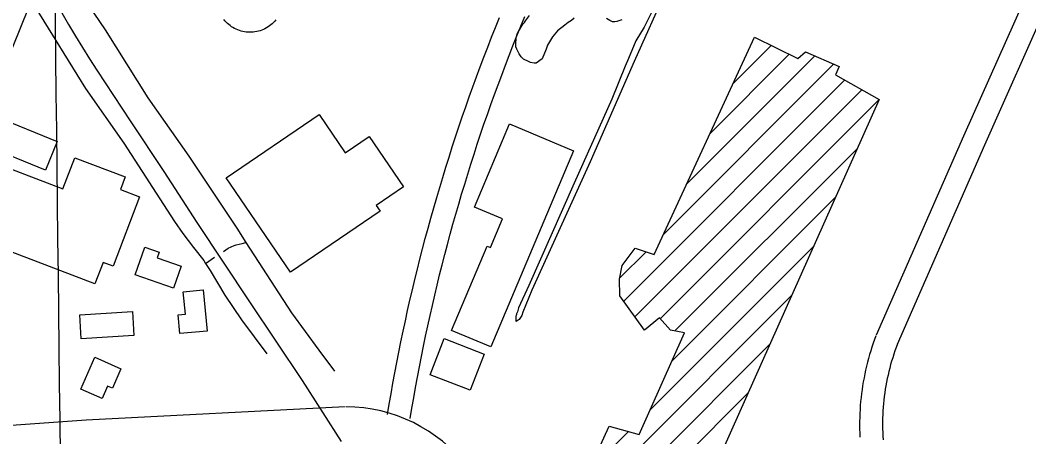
# Model space of a CAD drawing. Extents: x 3677843 to 3715951, y 511991 to 537744.
# Drawn here: x 3702998 to 3704317, y 532112 to 532656 of the extents above; entities that cross this region are included whole.
import ezdxf

# ---------------------------------------------------------------- set-up
doc = ezdxf.new("R2010")
doc.units = 0
for name, color, linetype in [('V-BLDG-OTLN', 7, 'Continuous'), ('V-GRID-MAJR', 7, 'Continuous'), ('V-RAIL-TRAK', 7, 'Continuous'), ('V-ROAD-CNTR', 7, 'Continuous'), ('V-SITE-VEGE', 7, 'Continuous'), ('V-TOPO-SHOR', 7, 'Continuous')]:
    doc.layers.add(name, color=color, linetype=linetype)

msp = doc.modelspace()

# ---------------------------------------------------------------- linework, layer by layer
at = {"layer": 'V-BLDG-OTLN'}
for p, q in [((3703930.614099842, 532573.51282673), (3703980.224000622, 532623.1227275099)), ((3703869.798221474, 532441.986089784), (3704037.3468863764, 532609.5347546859)), ((3703900.206160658, 532507.748958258), (3704003.9649531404, 532611.5087507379)), ((3703839.389282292, 532376.22322131), (3704061.8898372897, 532598.7227763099)), ((3703787.5213860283, 532288.9993957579), (3704076.515808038, 532577.99281777)), ((3703802.3133564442, 532268.436436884), (3704099.133762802, 532565.256843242)), ((3703835.1792907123, 532265.946441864), (3704121.7527175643, 532552.519868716)), ((3703854.5232520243, 532249.935473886), (3704093.191774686, 532488.603996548)), ((3703850.6372597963, 532210.6935523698), (3704064.6308318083, 532424.687124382)), ((3703782.504396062, 532319.3373350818), (3703816.7423275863, 532353.5752666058)), ((3703822.1443167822, 532146.8456800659), (3704036.0698889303, 532360.771252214)), ((3703711.7225376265, 532001.067971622), (3704007.5089460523, 532296.8543800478)), ((3703731.027499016, 531985.018003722), (3703978.947003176, 532232.93850788)), ((3703745.6274698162, 531964.2630452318), (3703950.386060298, 532169.0216357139)), ((3703741.286478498, 532065.9878417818), (3703793.7283736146, 532118.4297368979))]:
    msp.add_line(p, q, dxfattribs=at)
for points in [[(3704121.7527175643, 532552.519868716), (3703824.7843115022, 531887.93919788), (3703768.3024244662, 531909.340155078), (3703738.39048429, 531981.79401017), (3703708.8375433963, 531994.7339842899), (3703768.381424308, 532125.4847227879), (3703807.7253456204, 532114.5347446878), (3703866.971227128, 532247.2964791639), (3703848.723263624, 532251.1644714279), (3703834.237292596, 532266.9734398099), (3703814.934331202, 532250.892471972), (3703782.628395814, 532295.8003821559), (3703782.1303968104, 532317.4793387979), (3703785.7533895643, 532335.4693028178), (3703802.6303558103, 532358.30325715), (3703827.2843065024, 532350.0422736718), (3703958.4730441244, 532633.763706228), (3704015.0999308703, 532606.0607616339), (3704025.237910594, 532614.8687440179), (3704069.3158224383, 532595.451782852), (3704064.5178320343, 532584.7488042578)], [(3702967.161026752, 532529.7809141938), (3703046.589867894, 532497.5579786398), (3703031.413898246, 532460.1500534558), (3702951.9850571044, 532492.373989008)], [(3703351.902257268, 532326.7643202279), (3703267.8614253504, 532449.9290738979), (3703389.1501827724, 532532.689908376), (3703423.3231144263, 532482.6090085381), (3703454.72605162, 532504.036965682), (3703499.6169618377, 532438.2490972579), (3703463.91103325, 532413.884145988), (3703468.890023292, 532406.5871605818)], [(3703721.7805175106, 532485.3250031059), (3703613.6677337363, 532229.119515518), (3703562.3468363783, 532250.7754722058), (3703608.813743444, 532360.8932519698), (3703613.147734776, 532359.0642556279), (3703628.9217032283, 532396.4411808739), (3703592.32577642, 532411.885149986), (3703638.202684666, 532520.595932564)], [(3702947.7060656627, 532476.3710210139), (3703054.0638529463, 532435.6861023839), (3703069.640821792, 532476.4060209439), (3703135.594689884, 532451.176071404), (3703129.417702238, 532435.0271037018), (3703154.552651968, 532425.4131229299), (3703119.8357214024, 532334.6493044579), (3703106.804747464, 532339.6332944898), (3703096.004769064, 532311.3963509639), (3702923.500114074, 532377.3752190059), (3702943.348074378, 532429.269115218), (3702931.4330982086, 532433.826106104)], [(3703198.787563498, 532305.844362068), (3703148.7066636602, 532323.1053275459), (3703161.2166386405, 532359.4012549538), (3703179.912601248, 532352.9572678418), (3703177.280606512, 532345.319283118), (3703208.663543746, 532334.505304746)], [(3703237.677485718, 532303.711366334), (3703242.697475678, 532249.8534740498), (3703207.064546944, 532246.5324806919), (3703204.79155149, 532270.9184319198), (3703214.403532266, 532271.8144301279), (3703211.655537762, 532301.285371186)], [(3703146.995667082, 532243.8724860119), (3703078.2428045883, 532239.51849472), (3703076.239808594, 532271.1454314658), (3703144.9926710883, 532275.4994227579)], [(3703605.0537509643, 532219.8415340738), (3703586.72078763, 532172.5096287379), (3703534.6388917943, 532192.682588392), (3703552.971855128, 532240.0144937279)], [(3703077.4798061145, 532173.9266259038), (3703095.939769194, 532215.7135423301), (3703130.0907008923, 532200.6265725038), (3703118.84672338, 532175.175623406), (3703112.55173597, 532177.9566178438), (3703105.3347504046, 532161.6206505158)]]:
    msp.add_lwpolyline(points, close=True, dxfattribs=at)
at = {"layer": 'V-GRID-MAJR'}
msp.add_spline([(3703218.92, 517647.956), (3703148.433, 523705.434), (3703077.91, 529765.996), (3703007.387, 535826.572), (3703007.3510000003, 535829.642)], degree=3, dxfattribs=at)
at = {"layer": 'V-RAIL-TRAK'}
msp.add_lwpolyline([(3702997.63, 532771.78), (3703004.884, 532756.97), (3703012.3310000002, 532742.26), (3703019.97, 532727.649), (3703027.892, 532711.996), (3703036.0160000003, 532696.448), (3703044.341, 532681.004), (3703052.867, 532665.669), (3703061.591, 532650.448), (3703070.511, 532635.338), (3703079.626, 532620.346), (3703088.934, 532605.476), (3703098.435, 532590.724), (3703142.348, 532524.512), (3703186.042, 532458.155), (3703229.519, 532391.656), (3703263.698, 532339.854), (3703298.019, 532288.148), (3703332.478, 532236.537), (3703367.079, 532185.0210000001), (3703393.937, 532142.829), (3703418.187, 532105.579)], dxfattribs=at)
at = {"layer": 'V-ROAD-CNTR'}
for points in [[(3705329.9683011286, 534936.4131009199), (3705296.050368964, 534860.8712520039), (3704917.9541251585, 534018.186937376), (3704527.899905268, 533167.595638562), (3704231.8474973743, 532504.684964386), (3704117.7567255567, 532244.25848524)], [(3702782.9533951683, 532112.539748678), (3703009.162942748, 532671.665630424), (3703071.599817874, 532790.8073921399), (3703172.450616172, 532910.0211537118)], [(3704343.721273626, 532681.6196105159), (3704259.283442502, 532492.548988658), (3704145.2346706, 532232.220509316)], [(3703332.605295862, 532656.5356606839), (3703331.128298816, 532654.7806641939), (3703329.5563019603, 532653.0996675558), (3703327.8923052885, 532651.503670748), (3703326.149308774, 532649.9996737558), (3703324.3253124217, 532648.589676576), (3703322.4373161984, 532647.283679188), (3703320.477320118, 532646.0756816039), (3703318.4533241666, 532644.97268381), (3703316.377328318, 532643.981685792), (3703314.250332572, 532643.1006875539), (3703312.0833369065, 532642.336689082), (3703309.8773413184, 532641.686690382), (3703307.630345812, 532641.153691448), (3703305.367350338, 532640.7436922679), (3703303.0863549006, 532640.453692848), (3703300.789359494, 532640.2846931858), (3703298.487364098, 532640.2386932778), (3703296.1863687, 532640.3156931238), (3703293.8933732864, 532640.514692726), (3703291.617377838, 532640.8336920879), (3703289.357382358, 532641.2746912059), (3703287.12138683, 532641.8366900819), (3703284.92139123, 532642.5156887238), (3703282.7643955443, 532643.309687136), (3703280.649399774, 532644.21768532), (3703278.585403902, 532645.23768328), (3703276.5784079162, 532646.3656810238), (3703274.6344118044, 532647.5986785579), (3703272.7614155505, 532648.9316758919), (3703270.9614191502, 532650.3616730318), (3703269.234422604, 532651.8906699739), (3703267.5964258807, 532653.505666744), (3703266.044428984, 532655.206663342), (3703264.5864319, 532656.9876597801)], [(3703478.738003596, 532140.611692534), (3703481.0029990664, 532154.2356652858), (3703483.353994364, 532167.8896379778), (3703485.783989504, 532181.529610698), (3703488.2939844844, 532195.155583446), (3703490.881979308, 532208.765556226), (3703493.5499739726, 532222.3615290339), (3703496.2959684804, 532235.941501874), (3703499.121962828, 532249.505474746), (3703502.02595702, 532263.0524476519), (3703505.008951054, 532276.5824205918), (3703508.069944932, 532290.0943935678), (3703511.21093865, 532303.5893665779), (3703514.4289322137, 532317.064339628), (3703517.724925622, 532330.5223127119), (3703521.099918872, 532343.960285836), (3703524.5529119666, 532357.377259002), (3703528.0829049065, 532370.774232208), (3703531.691897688, 532384.152205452), (3703535.3778903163, 532397.507178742), (3703539.1418827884, 532410.842152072), (3703542.982875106, 532424.1531254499), (3703546.90086727, 532437.4420988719), (3703550.8968592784, 532450.7090723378), (3703554.968851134, 532463.952045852), (3703559.118842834, 532477.171019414), (3703563.344834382, 532490.364993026), (3703567.6468257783, 532503.534966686), (3703572.026817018, 532516.678940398), (3703576.4818081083, 532529.7989141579), (3703581.012799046, 532542.8918879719), (3703585.62078983, 532555.95786184), (3703590.3047804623, 532568.995835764), (3703595.0637709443, 532582.009809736), (3703599.8987612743, 532594.9927837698), (3703604.8087514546, 532607.9487578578), (3703609.793741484, 532620.875732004), (3703614.8537313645, 532633.7727062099), (3703619.988721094, 532646.6406804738), (3703625.1987106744, 532659.4796547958)], [(3703508.3319444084, 532135.691702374), (3703510.582939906, 532149.229675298), (3703512.9039352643, 532162.71364833), (3703515.3039304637, 532176.1816213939), (3703517.7819255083, 532189.635594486), (3703520.337920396, 532203.075567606), (3703522.9719151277, 532216.4995407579), (3703525.6839097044, 532229.909513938), (3703528.4739041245, 532243.301487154), (3703531.3418983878, 532256.6784603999), (3703534.286892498, 532270.0384336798), (3703537.3098864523, 532283.380406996), (3703540.41088025, 532296.7053803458), (3703543.588873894, 532310.0123537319), (3703546.842867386, 532323.3003271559), (3703550.17586072, 532336.5683006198), (3703553.584853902, 532349.817274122), (3703557.07084693, 532363.046247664), (3703560.633839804, 532376.254221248), (3703564.273832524, 532389.4411948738), (3703567.9898250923, 532402.60816854), (3703571.7828175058, 532415.7531422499), (3703575.65080977, 532428.8741160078), (3703579.596801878, 532441.9730898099), (3703583.618793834, 532455.0500636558), (3703587.7147856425, 532468.10303755), (3703591.888777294, 532481.131011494), (3703596.136768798, 532494.134985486), (3703600.46076015, 532507.1149595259), (3703604.8597513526, 532520.0689336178), (3703609.334742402, 532532.995907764), (3703613.884733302, 532545.8978819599), (3703618.5087240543, 532558.7738562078), (3703623.207714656, 532571.6218305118), (3703627.982705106, 532584.4428048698), (3703632.83069541, 532597.234779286), (3703637.7536855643, 532609.9997537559), (3703642.7496755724, 532622.734728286), (3703647.8206654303, 532635.440702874), (3703652.964655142, 532648.1176775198), (3703658.1816447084, 532660.764652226)], [(3704117.451726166, 532243.50848674), (3704115.6667297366, 532238.7504962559), (3704113.918733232, 532233.8515060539), (3704112.250736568, 532228.924515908), (3704110.661739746, 532223.9715258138), (3704109.1537427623, 532218.994535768), (3704107.725745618, 532213.99354577), (3704106.377748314, 532208.9695558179), (3704105.111750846, 532203.9255659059), (3704103.926753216, 532198.8595760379), (3704102.823755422, 532193.775586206), (3704101.803757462, 532188.6765964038), (3704100.8647593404, 532183.561606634), (3704100.0097610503, 532178.431616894), (3704099.235762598, 532173.2856271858), (3704098.546763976, 532168.130637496), (3704097.940765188, 532162.965647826), (3704097.4177662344, 532157.790658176), (3704096.977767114, 532152.6066685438), (3704096.622767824, 532147.4196789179), (3704096.3497683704, 532142.224689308), (3704096.1617687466, 532137.0266997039), (3704096.0577689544, 532131.826710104), (3704096.0377689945, 532126.6247205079), (3704096.100768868, 532121.4237309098), (3704096.247768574, 532116.224741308), (3704096.478768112, 532111.029751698)], [(3704145.53966999, 532232.9705078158), (3704143.840673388, 532228.442516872), (3704142.256676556, 532223.9995257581), (3704140.7426795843, 532219.5305346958), (3704139.301682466, 532215.0395436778), (3704137.933685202, 532210.5245527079), (3704136.637687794, 532205.9875617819), (3704135.415690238, 532201.431570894), (3704134.2676925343, 532196.855580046), (3704133.192694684, 532192.2635892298), (3704132.193696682, 532187.65359845), (3704131.2676985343, 532183.0266077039), (3704130.4167002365, 532178.3856169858), (3704129.6397017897, 532173.7336262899), (3704128.93970319, 532169.069635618), (3704128.31470444, 532164.3946449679), (3704127.76470554, 532159.7076543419), (3704127.28970649, 532155.014663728), (3704126.891707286, 532150.314673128), (3704126.5687079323, 532145.6076825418), (3704126.321708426, 532140.8966919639), (3704126.151708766, 532136.182701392), (3704126.0557089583, 532131.466710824), (3704126.037708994, 532126.7487202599), (3704126.0947088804, 532122.0317296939), (3704126.22970861, 532117.3167391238), (3704126.4387081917, 532112.601748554), (3704126.723707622, 532107.8937579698)], [(3703423.480114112, 532150.6736724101), (3703084.4067922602, 532133.3017071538)], [(3703084.4067922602, 532133.3017071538), (3702840.473280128, 532116.02374171)]]:
    msp.add_lwpolyline(points, dxfattribs=at)
msp.add_arc((3703424.1230881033, 531950.5323880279), 200.16768500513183, 37.74584418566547, 89.87914418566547, dxfattribs=at)
at = {"layer": 'V-SITE-VEGE'}
for points in [[(3703722.903, 532658.91), (3703719.083, 532655.637), (3703714.719, 532652.912), (3703710.355, 532649.6410000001), (3703701.077, 532642.01), (3703694.5300000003, 532634.377), (3703687.978, 532623.4720000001), (3703686.34, 532618.018), (3703680.88, 532605.476), (3703673.241, 532600.024), (3703670.515, 532600.026), (3703665.606, 532600.575), (3703662.878, 532602.211), (3703656.3370000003, 532604.941), (3703653.611, 532608.212), (3703650.8850000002, 532612.034), (3703647.616, 532618.034), (3703646.5270000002, 532621.309), (3703646.529, 532624.582), (3703647.078, 532632.761), (3703648.169, 532638.215), (3703649.808, 532641.488), (3703655.81, 532650.757), (3703657.994, 532652.938), (3703659.085, 532655.1190000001), (3703664.543, 532662.207)], [(3703785.08, 532656.698), (3703778.535, 532654.519), (3703775.807, 532653.975), (3703773.0810000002, 532653.977), (3703769.261, 532655.615), (3703764.899, 532658.341)]]:
    msp.add_lwpolyline(points, dxfattribs=at)
at = {"layer": 'V-TOPO-SHOR'}
msp.add_line((3703240.875, 532338.304), (3703252.619, 532346.197), dxfattribs=at)
for points in [[(3703059.492, 532717.362), (3703109.3000000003, 532643.3150000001), (3703165.2260000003, 532554.505), (3703219.0500000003, 532478.488), (3703281.424, 532384.128), (3703293.552, 532365.403), (3703353.13, 532273.432), (3703388.731, 532224.886), (3703409.356, 532197.432)], [(3703843.6040000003, 532696.552), (3703801.132, 532602.142)], [(3703017.703, 532672.984), (3703083.589, 532566.6680000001), (3703133.861, 532495.402), (3703199.983, 532393.053), (3703210.948, 532377.273), (3703224.84, 532359.136), (3703238.461, 532342.056), (3703240.875, 532338.304), (3703246.759, 532329.164), (3703266.054, 532296.789), (3703287.723, 532264.699), (3703320.862, 532220.267)], [(3703831.674, 532681.868), (3703814.461, 532647.017), (3703803.377, 532629.181), (3703793.903, 532605.877), (3703789.541, 532596.186), (3703772.131, 532552.984), (3703722.6180000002, 532443.231), (3703663.636, 532309.39), (3703649.773, 532280.049), (3703648.505, 532275.08), (3703647.481, 532272.463), (3703647.2290000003, 532271.416), (3703646.975, 532270.37), (3703646.685, 532269.2660000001), (3703646.4450000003, 532267.8200000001), (3703646.3000000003, 532266.4400000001), (3703646.308, 532265.375), (3703646.3200000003, 532263.7440000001), (3703646.7770000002, 532262.4670000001)], [(3703801.132, 532602.142), (3703743.596, 532470.773), (3703667.394, 532303.324), (3703655.694, 532274.611), (3703654.139, 532270.095), (3703651, 532265.035), (3703646.7770000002, 532262.4670000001)], [(3703264.049, 532353.879), (3703270.336, 532358.104), (3703277.977, 532361.602), (3703280.879, 532362.417), (3703288.801, 532364.068), (3703293.552, 532365.403)]]:
    msp.add_lwpolyline(points, dxfattribs=at)

doc.saveas('drawing.dxf')
